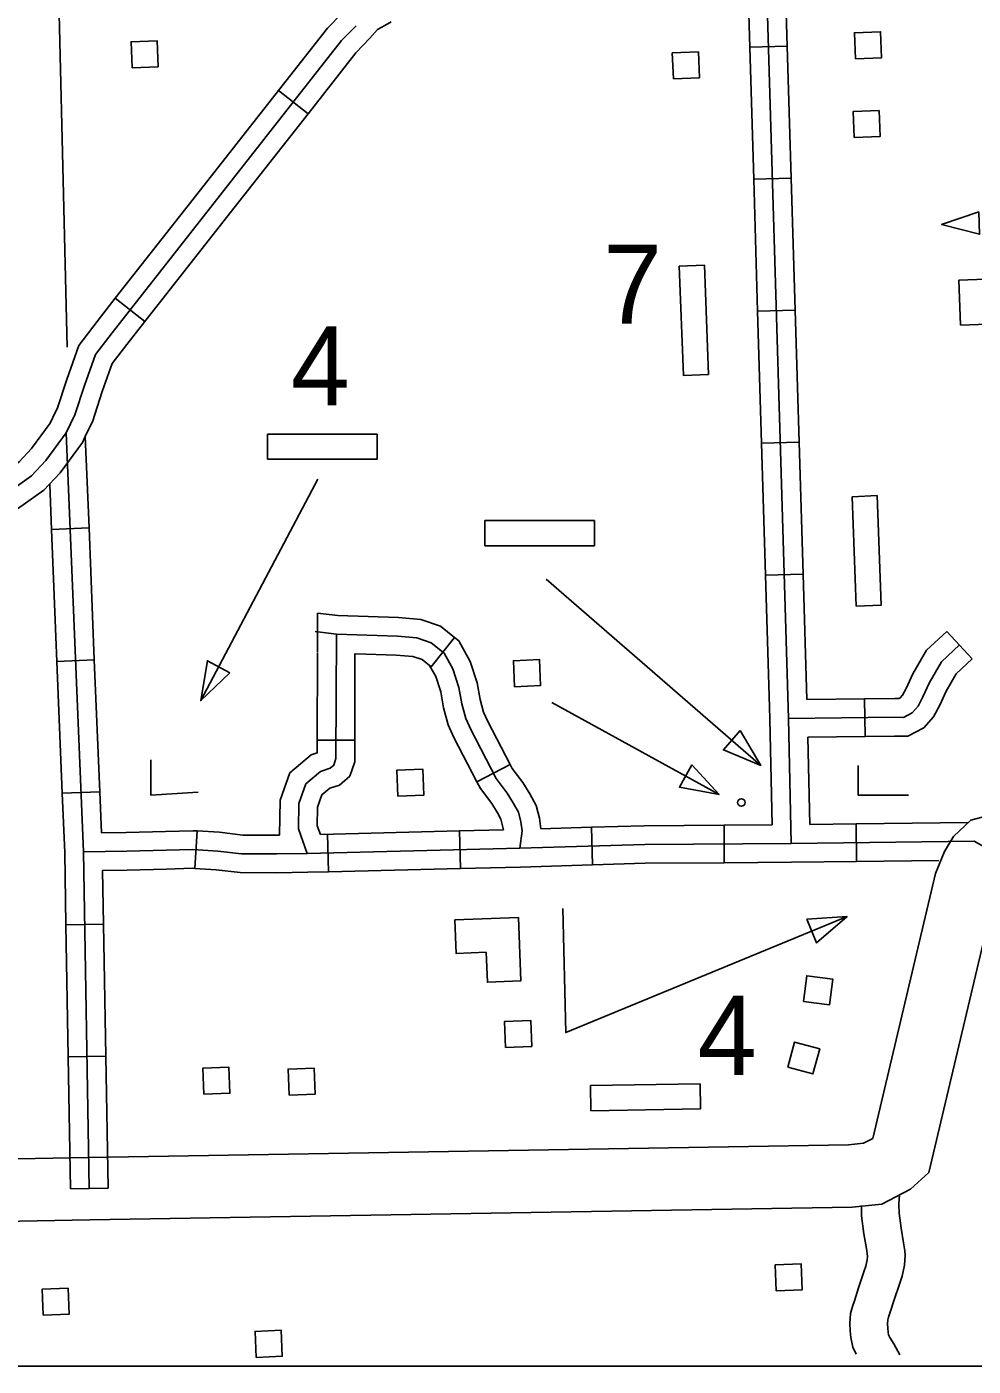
# Model space of a CAD drawing. Extents: x 1671357 to 13005564, y 567358 to 14261451.
# Drawn here: x 12758268.24 to 12758275.41, y 14259853.96 to 14259864.11 of the extents above; entities that cross this region are included whole.
import ezdxf

# ---------------------------------------------------------------- set-up
doc = ezdxf.new("R2010")
doc.units = 0
for name, color, linetype in [('10', 7, 'Continuous'), ('2', 7, 'Continuous'), ('31', 7, 'Continuous'), ('32', 7, 'Continuous'), ('4', 7, 'Continuous'), ('46', 7, 'Continuous'), ('56', 7, 'Continuous')]:
    doc.layers.add(name, color=color, linetype=linetype)

msp = doc.modelspace()

# ---------------------------------------------------------------- linework, layer by layer
at = {"layer": '10'}
for points in [[(12758275.66, 14259858.172), (12758275.387, 14259858.1), (12758275.256, 14259857.975), (12758275.188, 14259857.862), (12758275.12, 14259857.696), (12758274.646, 14259855.689), (12758274.575, 14259855.652), (12758274.461, 14259855.64), (12758268.71, 14259855.545), (12758263.993, 14259855.456)], [(12758263.324, 14259854.033), (12758263.343, 14259854.05), (12758263.463, 14259854.196), (12758263.655, 14259854.637), (12758263.68, 14259854.679), (12758263.808, 14259854.82), (12758263.973, 14259854.945), (12758264.036, 14259854.975), (12758264.063, 14259854.983), (12758268.719, 14259855.072), (12758274.49, 14259855.167), (12758274.715, 14259855.191), (12758274.93, 14259855.304), (12758275.071, 14259855.431), (12758275.572, 14259857.551)]]:
    msp.add_lwpolyline(points, dxfattribs=at)
at = {"layer": '2'}
msp.add_line((12758241.074, 14259853.963), (12758347.684, 14259853.963), dxfattribs=at)
at = {"layer": '31'}
for p, q in [((12758270.147, 14259863.626), (12758270.371, 14259863.45)), ((12758269.136, 14259861.877), (12758268.912, 14259862.052)), ((12758268.695, 14259861.027), (12758268.695, 14259861.027))]:
    msp.add_line(p, q, dxfattribs=at)
for points in [[(12758270.858, 14259864.392), (12758270.813, 14259864.366), (12758270.713, 14259864.311), (12758270.629, 14259864.212), (12758270.517, 14259864.097), (12758270.147, 14259863.626)], [(12758270.734, 14259864.116), (12758270.624, 14259864.004), (12758268.887, 14259861.79), (12758268.763, 14259861.626), (12758268.679, 14259861.392), (12758268.606, 14259861.169), (12758268.541, 14259861.033), (12758268.386, 14259860.822), (12758268.277, 14259860.706), (12758268.09, 14259860.573)], [(12758270.371, 14259863.45), (12758270.732, 14259863.91), (12758270.839, 14259864.021), (12758270.896, 14259864.087), (12758270.952, 14259864.118), (12758271, 14259864.146)], [(12758270.147, 14259863.626), (12758269.53, 14259862.839)], [(12758270.371, 14259863.45), (12758269.753, 14259862.664)], [(12758269.53, 14259862.839), (12758268.912, 14259862.052)], [(12758269.753, 14259862.664), (12758269.136, 14259861.877)], [(12758268.912, 14259862.052), (12758268.775, 14259861.877), (12758268.637, 14259861.694), (12758268.545, 14259861.438), (12758268.474, 14259861.222), (12758268.439, 14259861.15)], [(12758268.695, 14259861.027), (12758268.738, 14259861.116), (12758268.813, 14259861.346), (12758268.889, 14259861.557), (12758269, 14259861.703), (12758269.136, 14259861.877)], [(12758268.439, 14259861.15), (12758268.419, 14259861.107), (12758268.277, 14259860.913), (12758268.183, 14259860.813), (12758268.009, 14259860.689), (12758267.772, 14259860.525)], [(12758267.934, 14259860.292), (12758268.172, 14259860.457), (12758268.371, 14259860.598), (12758268.495, 14259860.731), (12758268.663, 14259860.96), (12758268.695, 14259861.027)]]:
    msp.add_lwpolyline(points, dxfattribs=at)
at = {"layer": '32'}
for p, q in [((12758273.714, 14259863.953), (12758273.998, 14259863.962)), ((12758273.744, 14259862.954), (12758274.028, 14259862.962)), ((12758273.774, 14259861.954), (12758274.058, 14259861.962)), ((12758273.804, 14259860.954), (12758274.088, 14259860.963)), ((12758268.713, 14259860.313), (12758268.429, 14259860.301)), ((12758273.834, 14259859.955), (12758274.118, 14259859.963)), ((12758275.205, 14259859.529), (12758275.399, 14259859.322)), ((12758271.303, 14259859.26), (12758271.48, 14259859.482)), ((12758268.753, 14259859.313), (12758268.47, 14259859.302)), ((12758274.584, 14259859.017), (12758274.588, 14259858.733)), ((12758270.725, 14259858.706), (12758270.441, 14259858.706)), ((12758271.648, 14259858.39), (12758271.9, 14259858.521)), ((12758268.794, 14259858.314), (12758268.51, 14259858.303)), ((12758269.531, 14259858.017), (12758269.514, 14259857.734)), ((12758271.517, 14259858.017), (12758271.524, 14259857.733)), ((12758272.516, 14259858.045), (12758272.525, 14259857.761)), ((12758273.52, 14259858.061), (12758273.521, 14259857.777)), ((12758274.519, 14259858.07), (12758274.522, 14259857.786)), ((12758270.518, 14259857.992), (12758270.525, 14259857.708)), ((12758268.822, 14259857.311), (12758268.538, 14259857.306)), ((12758268.839, 14259856.311), (12758268.555, 14259856.306)), ((12758268.857, 14259855.311), (12758268.572, 14259855.306))]:
    msp.add_line(p, q, dxfattribs=at)
for points in [[(12758273.827, 14259864.957), (12758274.008, 14259858.868), (12758274.029, 14259857.922)], [(12758273.97, 14259864.897), (12758273.998, 14259863.962)], [(12758273.692, 14259864.712), (12758273.714, 14259863.953)], [(12758273.714, 14259863.953), (12758273.744, 14259862.954)], [(12758273.998, 14259863.962), (12758274.028, 14259862.962)], [(12758273.744, 14259862.954), (12758273.774, 14259861.954)], [(12758274.028, 14259862.962), (12758274.058, 14259861.962)], [(12758274.058, 14259861.962), (12758274.088, 14259860.963)], [(12758273.774, 14259861.954), (12758273.804, 14259860.954)], [(12758268.714, 14259855.309), (12758268.671, 14259857.858), (12758268.541, 14259861.033)], [(12758268.713, 14259860.313), (12758268.684, 14259861.004)], [(12758273.804, 14259860.954), (12758273.834, 14259859.955)], [(12758274.088, 14259860.963), (12758274.118, 14259859.963)], [(12758268.429, 14259860.301), (12758268.415, 14259860.645)], [(12758268.47, 14259859.302), (12758268.429, 14259860.301)], [(12758268.753, 14259859.313), (12758268.713, 14259860.313)], [(12758273.834, 14259859.955), (12758273.864, 14259858.955)], [(12758274.118, 14259859.963), (12758274.146, 14259859.012)], [(12758270.442, 14259859.372), (12758270.443, 14259859.668)], [(12758270.443, 14259859.668), (12758270.596, 14259859.648), (12758271.056, 14259859.634), (12758271.224, 14259859.619), (12758271.373, 14259859.568), (12758271.48, 14259859.482)], [(12758275.205, 14259859.529), (12758275.052, 14259859.386), (12758274.95, 14259859.207), (12758274.898, 14259859.097), (12758274.871, 14259859.045), (12758274.853, 14259859.025), (12758274.843, 14259859.02), (12758274.812, 14259859.02), (12758274.584, 14259859.017)], [(12758270.365, 14259857.846), (12758270.298, 14259858.034), (12758270.302, 14259858.224), (12758270.355, 14259858.374), (12758270.465, 14259858.468), (12758270.538, 14259858.492), (12758270.565, 14259858.515), (12758270.582, 14259858.565), (12758270.585, 14259859.507)], [(12758270.425, 14259859.527), (12758270.585, 14259859.507), (12758271.048, 14259859.492), (12758271.194, 14259859.479), (12758271.303, 14259859.441), (12758271.401, 14259859.363), (12758271.468, 14259859.244), (12758271.513, 14259859.105), (12758271.535, 14259858.981), (12758271.566, 14259858.87), (12758271.603, 14259858.786), (12758271.795, 14259858.415), (12758271.879, 14259858.304), (12758271.927, 14259858.226), (12758271.964, 14259858.159), (12758271.982, 14259858.086), (12758271.992, 14259858.018), (12758271.974, 14259857.886)], [(12758271.48, 14259859.482), (12758271.511, 14259859.457), (12758271.599, 14259859.302), (12758271.651, 14259859.14), (12758271.674, 14259859.012), (12758271.7, 14259858.918), (12758271.731, 14259858.847), (12758271.9, 14259858.521)], [(12758275.302, 14259859.426), (12758275.165, 14259859.297), (12758275.076, 14259859.141), (12758275.025, 14259859.033), (12758274.988, 14259858.963), (12758274.943, 14259858.912), (12758274.878, 14259858.877), (12758274.811, 14259858.878), (12758274.008, 14259858.868)], [(12758270.441, 14259858.706), (12758270.442, 14259859.367)], [(12758270.725, 14259858.706), (12758270.726, 14259859.362)], [(12758270.732, 14259859.36), (12758271.039, 14259859.35), (12758271.164, 14259859.339), (12758271.234, 14259859.315), (12758271.303, 14259859.26)], [(12758268.51, 14259858.303), (12758268.47, 14259859.302)], [(12758268.794, 14259858.314), (12758268.753, 14259859.313)], [(12758271.291, 14259859.27), (12758271.337, 14259859.187), (12758271.375, 14259859.071), (12758271.396, 14259858.95), (12758271.432, 14259858.822), (12758271.475, 14259858.724), (12758271.648, 14259858.39)], [(12758275.399, 14259859.322), (12758275.278, 14259859.208), (12758275.202, 14259859.076), (12758275.152, 14259858.969), (12758275.106, 14259858.882), (12758275.032, 14259858.799), (12758274.912, 14259858.734), (12758274.811, 14259858.736), (12758274.588, 14259858.733)], [(12758273.864, 14259858.955), (12758273.866, 14259858.864), (12758273.884, 14259858.063)], [(12758274.584, 14259859.017), (12758274.146, 14259859.012)], [(12758274.588, 14259858.733), (12758274.153, 14259858.728)], [(12758274.153, 14259858.728), (12758274.168, 14259858.066)], [(12758270.154, 14259857.985), (12758270.16, 14259858.25), (12758270.234, 14259858.458), (12758270.394, 14259858.594), (12758270.441, 14259858.609), (12758270.441, 14259858.706)], [(12758270.464, 14259857.991), (12758270.44, 14259858.057), (12758270.443, 14259858.198), (12758270.476, 14259858.291), (12758270.536, 14259858.341), (12758270.609, 14259858.365), (12758270.688, 14259858.433), (12758270.724, 14259858.542), (12758270.725, 14259858.706)], [(12758271.9, 14259858.521), (12758271.916, 14259858.491), (12758271.996, 14259858.385), (12758272.05, 14259858.298), (12758272.098, 14259858.211), (12758272.122, 14259858.113), (12758272.134, 14259858.033)], [(12758268.807, 14259858.002), (12758268.794, 14259858.314)], [(12758271.648, 14259858.39), (12758271.675, 14259858.339), (12758271.762, 14259858.224), (12758271.805, 14259858.155), (12758271.83, 14259858.107), (12758271.851, 14259858.025)], [(12758268.538, 14259857.306), (12758268.529, 14259857.854), (12758268.51, 14259858.303)], [(12758269.531, 14259858.017), (12758269.5, 14259858.019), (12758269.292, 14259858.013), (12758268.995, 14259858.005), (12758268.807, 14259858.002)], [(12758270.154, 14259857.985), (12758269.876, 14259857.986), (12758269.701, 14259858.007), (12758269.531, 14259858.017)], [(12758271.517, 14259858.017), (12758270.464, 14259857.991)], [(12758271.851, 14259858.025), (12758271.517, 14259858.017)], [(12758272.516, 14259858.045), (12758272.134, 14259858.033)], [(12758273.52, 14259858.061), (12758272.916, 14259858.057), (12758272.516, 14259858.045)], [(12758273.884, 14259858.063), (12758273.52, 14259858.061)], [(12758274.519, 14259858.07), (12758274.168, 14259858.066)], [(12758275.368, 14259858.081), (12758274.519, 14259858.07)], [(12758275.506, 14259857.886), (12758275.413, 14259857.94), (12758274.029, 14259857.922), (12758272.919, 14259857.915), (12758271.974, 14259857.886), (12758270.365, 14259857.846), (12758270.132, 14259857.843), (12758269.867, 14259857.844), (12758269.688, 14259857.865), (12758269.498, 14259857.877), (12758269.296, 14259857.871), (12758268.998, 14259857.863), (12758268.671, 14259857.858)], [(12758269.514, 14259857.734), (12758269.496, 14259857.735), (12758269.3, 14259857.729), (12758269.001, 14259857.721), (12758268.815, 14259857.718)], [(12758268.822, 14259857.311), (12758268.815, 14259857.718)], [(12758270.525, 14259857.708), (12758270.368, 14259857.704), (12758270.133, 14259857.701), (12758269.858, 14259857.702), (12758269.675, 14259857.724), (12758269.514, 14259857.734)], [(12758271.524, 14259857.733), (12758270.525, 14259857.708)], [(12758272.525, 14259857.761), (12758271.978, 14259857.744), (12758271.524, 14259857.733)], [(12758273.521, 14259857.777), (12758272.922, 14259857.773), (12758272.525, 14259857.761)], [(12758274.522, 14259857.786), (12758274.03, 14259857.78), (12758273.521, 14259857.777)], [(12758275.146, 14259857.794), (12758274.522, 14259857.786)], [(12758268.555, 14259856.306), (12758268.538, 14259857.306)], [(12758268.839, 14259856.311), (12758268.822, 14259857.311)], [(12758268.572, 14259855.306), (12758268.555, 14259856.306)], [(12758268.857, 14259855.311), (12758268.839, 14259856.311)]]:
    msp.add_lwpolyline(points, dxfattribs=at)
at = {"layer": '4'}
msp.add_lwpolyline([(12758268.547, 14259861.681), (12758268.459, 14259865.366), (12758268.347, 14259869.642)], dxfattribs=at)
at = {"layer": '46'}
for points in [[(12758274.56, 14259855.181), (12758274.561, 14259855.101), (12758274.579, 14259854.966), (12758274.597, 14259854.854), (12758274.605, 14259854.797), (12758274.606, 14259854.793), (12758274.604, 14259854.769), (12758274.594, 14259854.721), (12758274.581, 14259854.685), (12758274.537, 14259854.556), (12758274.506, 14259854.459), (12758274.492, 14259854.416), (12758274.478, 14259854.361), (12758274.473, 14259854.286), (12758274.475, 14259854.232), (12758274.48, 14259854.181), (12758274.495, 14259854.107), (12758274.521, 14259854.054)], [(12758274.847, 14259855.25), (12758274.845, 14259855.234), (12758274.844, 14259855.189), (12758274.845, 14259855.122), (12758274.86, 14259855.008), (12758274.878, 14259854.897), (12758274.887, 14259854.837), (12758274.891, 14259854.803), (12758274.886, 14259854.728), (12758274.868, 14259854.645), (12758274.85, 14259854.593), (12758274.807, 14259854.467), (12758274.777, 14259854.372), (12758274.764, 14259854.334), (12758274.759, 14259854.315), (12758274.757, 14259854.283), (12758274.759, 14259854.25), (12758274.761, 14259854.222), (12758274.765, 14259854.201), (12758274.775, 14259854.181), (12758274.805, 14259854.132), (12758274.851, 14259854.048)]]:
    msp.add_lwpolyline(points, dxfattribs=at)
at = {"layer": '56'}
for points in [[(12758269.039, 14259863.798), (12758269.031, 14259863.995), (12758269.228, 14259864.003), (12758269.236, 14259863.806)], [(12758274.515, 14259863.866), (12758274.507, 14259864.063), (12758274.705, 14259864.071), (12758274.712, 14259863.874)], [(12758273.136, 14259863.714), (12758273.128, 14259863.911), (12758273.326, 14259863.918), (12758273.333, 14259863.721)], [(12758274.504, 14259863.269), (12758274.496, 14259863.466), (12758274.693, 14259863.474), (12758274.701, 14259863.277)], [(12758275.448, 14259862.707), (12758275.167, 14259862.611), (12758275.454, 14259862.537)], [(12758273.403, 14259861.475), (12758273.214, 14259861.467), (12758273.181, 14259862.295), (12758273.371, 14259862.303)], [(12758275.31, 14259861.848), (12758275.297, 14259862.189), (12758275.638, 14259862.202), (12758275.651, 14259861.862)], [(12758270.065, 14259860.833), (12758270.065, 14259861.022), (12758270.893, 14259861.022), (12758270.893, 14259860.833)], [(12758274.489, 14259860.549), (12758274.678, 14259860.557), (12758274.71, 14259859.728), (12758274.521, 14259859.721)], [(12758271.709, 14259860.178), (12758271.709, 14259860.368), (12758272.538, 14259860.368), (12758272.538, 14259860.178)], [(12758269.78, 14259859.216), (12758269.609, 14259859.306), (12758269.559, 14259859.005)], [(12758271.933, 14259859.11), (12758271.925, 14259859.307), (12758272.123, 14259859.315), (12758272.131, 14259859.118)], [(12758273.642, 14259858.777), (12758273.515, 14259858.631), (12758273.797, 14259858.514)], [(12758273.275, 14259858.519), (12758273.182, 14259858.349), (12758273.482, 14259858.294)], [(12758271.05, 14259858.28), (12758271.042, 14259858.477), (12758271.24, 14259858.485), (12758271.247, 14259858.288)], [(12758271.963, 14259857.362), (12758271.482, 14259857.343), (12758271.492, 14259857.09), (12758271.719, 14259857.099), (12758271.728, 14259856.871), (12758271.981, 14259856.881)], [(12758274.146, 14259857.348), (12758274.22, 14259857.169), (12758274.451, 14259857.369)], [(12758274.12, 14259856.725), (12758274.146, 14259856.92), (12758274.342, 14259856.895), (12758274.317, 14259856.699)], [(12758271.866, 14259856.377), (12758271.859, 14259856.574), (12758272.056, 14259856.582), (12758272.064, 14259856.385)], [(12758274.002, 14259856.228), (12758274.053, 14259856.418), (12758274.244, 14259856.368), (12758274.193, 14259856.177)], [(12758269.582, 14259856.023), (12758269.574, 14259856.22), (12758269.772, 14259856.228), (12758269.78, 14259856.031)], [(12758270.227, 14259856.016), (12758270.22, 14259856.213), (12758270.417, 14259856.221), (12758270.425, 14259856.024)], [(12758272.512, 14259855.898), (12758272.509, 14259856.088), (12758273.338, 14259856.101), (12758273.341, 14259855.912)], [(12758273.914, 14259854.533), (12758273.906, 14259854.73), (12758274.104, 14259854.738), (12758274.111, 14259854.541)], [(12758268.365, 14259854.349), (12758268.357, 14259854.546), (12758268.555, 14259854.553), (12758268.562, 14259854.356)], [(12758269.978, 14259854.03), (12758269.97, 14259854.227), (12758270.168, 14259854.235), (12758270.175, 14259854.038)]]:
    msp.add_lwpolyline(points, close=True, dxfattribs=at)
for points in [[(12758270.445, 14259860.682), (12758269.559, 14259859.005)], [(12758272.174, 14259859.925), (12758273.797, 14259858.514)], [(12758272.217, 14259858.99), (12758273.482, 14259858.294)], [(12758269.18, 14259858.555), (12758269.18, 14259858.289), (12758269.538, 14259858.31)], [(12758274.535, 14259858.514), (12758274.535, 14259858.289), (12758274.915, 14259858.289)], [(12758272.3, 14259857.431), (12758272.321, 14259856.49), (12758274.451, 14259857.369)]]:
    msp.add_lwpolyline(points, dxfattribs=at)
msp.add_circle((12758273.651, 14259858.233), 0.0284, dxfattribs=at)

# ---------------------------------------------------------------- texts
for s, p in [('7', (12758272.604, 14259861.859)), ('4', (12758270.241, 14259861.24)), ('4', (12758273.32, 14259856.17))]:
    msp.add_text(s, height=0.6, dxfattribs=at).set_placement(p)

doc.saveas('drawing.dxf')
